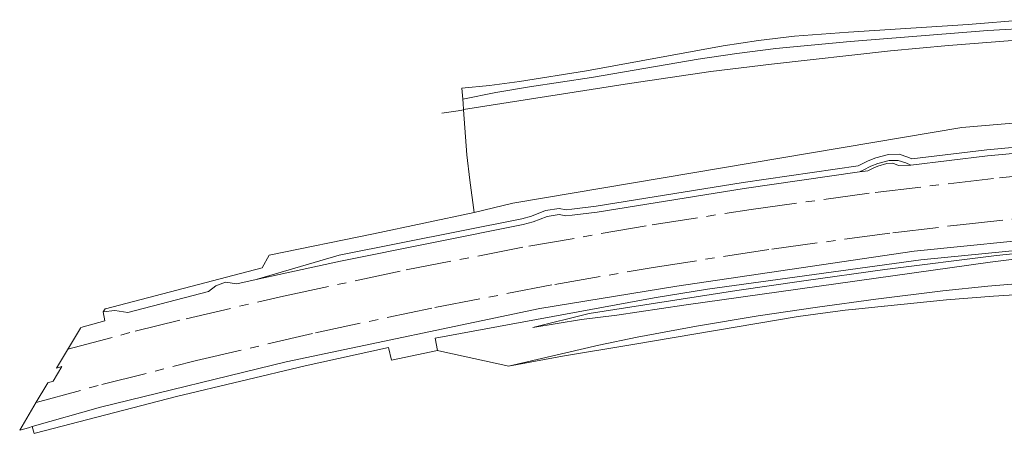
# Model space of a CAD drawing. Header units: metres. Extents: x 152391 to 157968, y 462336 to 467280.
# Tile 580 of 656: x 156170 to 156331, y 464882 to 464950. Entities that reach past the tile are written whole.
import ezdxf

# ---------------------------------------------------------------- set-up
doc = ezdxf.new("R2010")
doc.units = ezdxf.units.M
doc.header["$LTSCALE"] = 0.75
doc.linetypes.add('AM-AS', pattern=[16, 10, -2, 2, -2])
for name, color, linetype, lineweight in [('B-WE-AM-AS_SPOOR-G', 10, 'AM-AS', 18), ('B-WE-GR-BEPLANTING_CULTUUR_BOSPLANTSOEN-GV', 251, 'Continuous', 18), ('B-WE-GR-GRAS-GV', 251, 'Continuous', 13), ('B-WE-GR-GROENVOORZIENING-GV', 251, 'Continuous', 18), ('B-WE-GR-STRUIK-GV', 251, 'Continuous', 13), ('B-WE-GW-TALUD_KRUIN-G', 251, 'Continuous', 18), ('B-WE-VH-VERHARDING_HALFVERHARDING-GV', 251, 'Continuous', 18)]:
    doc.layers.add(name, color=color, linetype=linetype, lineweight=lineweight)

msp = doc.modelspace()

# ---------------------------------------------------------------- linework, layer by layer
at = {"layer": 'B-WE-AM-AS_SPOOR-G'}
for points in [[(156177.59, 464896.23), (156188.64, 464899.19), (156196.95, 464901.23), (156212.92, 464904.94), (156232.96, 464909.23), (156253.08, 464913.13), (156273.27, 464916.63), (156289.47, 464919.15), (156309.77, 464921.95), (156330.13, 464924.34), (156350.52, 464926.34), (156366.86, 464927.65), (156387.32, 464928.93), (156407.79, 464929.82), (156428.28, 464930.3), (156448.77, 464930.38), (156465.17, 464930.16), (156485.65, 464929.52), (156502.03, 464928.72), (156522.48, 464927.36), (156542.89, 464925.61), (156559.2, 464923.91), (156579.24, 464921.31)], [(156172.41, 464887.52), (156183.15, 464890.44), (156198.66, 464894.36), (156218.13, 464898.92), (156237.69, 464903.08), (156257.33, 464906.86), (156273.1, 464909.59), (156292.86, 464912.66), (156312.68, 464915.33), (156323.21, 464916.58), (156333.54, 464917.71), (156353.48, 464919.62), (156374.36, 464921.22), (156395.26, 464922.43), (156416.18, 464923.23), (156432.93, 464923.59), (156453.86, 464923.67), (156474.8, 464923.35), (156495.73, 464922.64), (156512.45, 464921.78), (156533.34, 464920.34), (156554.2, 464918.51), (156575.02, 464916.28)]]:
    msp.add_lwpolyline(points, dxfattribs=at)
at = {"layer": 'B-WE-GR-BEPLANTING_CULTUUR_BOSPLANTSOEN-GV'}
msp.add_lwpolyline([(156238.83, 464934.94), (156241.52, 464935.33), (156242.37, 464935.46), (156242.37, 464935.51), (156242.3, 464936.52), (156242.24, 464937.24), (156242.11, 464939.05), (156246.62, 464939.49), (156251.53, 464940.11), (156262.51, 464941.9), (156284.86, 464945.97), (156290.68, 464946.86), (156296.56, 464947.54), (156305.42, 464948.24), (156325, 464949.47), (156334.31, 464950.26)], dxfattribs=at)
at = {"layer": 'B-WE-GR-GRAS-GV'}
for points in [[(156346.46, 464934.52), (156323.95, 464932.59), (156250.46, 464920.16), (156244.1, 464918.65), (156227.65, 464915.13), (156210.58, 464911.65), (156209.4, 464909.57), (156183.75, 464902.88), (156183.73, 464902.88), (156183.37, 464902.36), (156185.31, 464902.57), (156187.42, 464902.25), (156200.65, 464905.71), (156201.82, 464906.61), (156203.4, 464907.21), (156205.27, 464906.93), (156208.45, 464907.66), (156222.03, 464911.66), (156251.92, 464917.63), (156253.48, 464918.06), (156255.81, 464918.96), (156258.05, 464919.31), (156259.17, 464919.11), (156260.08, 464919.19), (156264.11, 464919.7), (156288.17, 464923.58), (156306.97, 464926.3), (156308.62, 464927.14), (156309.87, 464927.61), (156311.93, 464928.17), (156313.68, 464928.2), (156315.13, 464927.73), (156315.78, 464927.42), (156328.04, 464928.91), (156361.85, 464932.02)], [(156361.85, 464932.02), (156328.04, 464928.91), (156315.78, 464927.42), (156315.13, 464927.73), (156313.68, 464928.2), (156311.93, 464928.17), (156309.87, 464927.61), (156308.62, 464927.14), (156306.97, 464926.3), (156288.17, 464923.58), (156264.11, 464919.7), (156260.08, 464919.19), (156259.17, 464919.11), (156258.05, 464919.31), (156255.81, 464918.96), (156253.48, 464918.06), (156251.92, 464917.63), (156222.03, 464911.66), (156208.45, 464907.66), (156222.23, 464910.69), (156252.15, 464916.66), (156253.79, 464917.12), (156256.07, 464918), (156258.04, 464918.31), (156259.12, 464918.12), (156260.18, 464918.2), (156264.26, 464918.72), (156288.32, 464922.6), (156307.22, 464925.34), (156307.8, 464925.57), (156309.03, 464926.23), (156310.18, 464926.66), (156312.07, 464927.19), (156313.54, 464927.2), (156314.77, 464926.81), (156315.61, 464926.4), (156328.14, 464927.92), (156362.07, 464931.04)], [(156335.96, 464912.25), (156329.64, 464911.6), (156311.32, 464909.29), (156298.1, 464907.47), (156287.12, 464905.86), (156262.95, 464902.09), (156253.7, 464899.81), (156261.69, 464901.08), (156267.45, 464901.82), (156278.43, 464903.44), (156328.57, 464910.49), (156336.46, 464911.49)]]:
    msp.add_lwpolyline(points, dxfattribs=at)
at = {"layer": 'B-WE-GR-GROENVOORZIENING-GV'}
msp.add_lwpolyline([(156363.84, 464917.12), (156316.14, 464912.31), (156277.3, 464906.57), (156254.84, 464902.9), (156213.35, 464894.18), (156182.92, 464886.72), (156171.78, 464883.54), (156172.11, 464882.44), (156172.26, 464882.48), (156195.41, 464888.48), (156216.43, 464893.5), (156230.11, 464896.52), (156230.57, 464894.45), (156238.1, 464896.01), (156237.71, 464898.03), (156273.57, 464904.68), (156282.31, 464906.08), (156317.21, 464910.9), (156352.17, 464914.32)], dxfattribs=at)
at = {"layer": 'B-WE-GR-STRUIK-GV'}
for points in [[(156334.31, 464950.26), (156325, 464949.47), (156305.42, 464948.24), (156296.56, 464947.54), (156290.68, 464946.86), (156284.86, 464945.97), (156262.51, 464941.9), (156251.53, 464940.11), (156246.62, 464939.49), (156242.11, 464939.05), (156242.24, 464937.24), (156247.68, 464938.3), (156253.17, 464939.23), (156263.33, 464940.8), (156280.8, 464943.78), (156287.13, 464944.72), (156293.49, 464945.51), (156305.67, 464946.7), (156328.18, 464948.5), (156335.92, 464948.93)], [(156335.92, 464948.93), (156328.18, 464948.5), (156305.67, 464946.7), (156293.49, 464945.51), (156287.13, 464944.72), (156280.8, 464943.78), (156263.33, 464940.8), (156253.17, 464939.23), (156247.68, 464938.3), (156242.24, 464937.24), (156242.3, 464936.52), (156242.37, 464935.51), (156269.53, 464939.78), (156282.88, 464941.75), (156292.8, 464942.99), (156312.26, 464945.14), (156321.78, 464946.05), (156335.02, 464947.08)], [(156335.02, 464947.08), (156321.78, 464946.05), (156312.26, 464945.14), (156292.8, 464942.99), (156282.88, 464941.75), (156269.53, 464939.78), (156242.37, 464935.51), (156242.37, 464935.46), (156242.9, 464928.09), (156243.43, 464923.94), (156244.1, 464918.65), (156250.46, 464920.16), (156323.95, 464932.59), (156346.46, 464934.52)], [(156352.17, 464914.32), (156317.21, 464910.9), (156282.31, 464906.08), (156273.57, 464904.68), (156237.71, 464898.03), (156238.1, 464896.01), (156238.82, 464895.85), (156249.32, 464893.56), (156249.72, 464893.47), (156264.5, 464896.92), (156270.81, 464898.23), (156280.5, 464900.02), (156290.59, 464901.68), (156300.32, 464903.14), (156309.86, 464904.46), (156320.86, 464905.81), (156328.2, 464906.56), (156335.38, 464907.17)], [(156336.46, 464911.49), (156328.57, 464910.49), (156278.43, 464903.44), (156267.45, 464901.82), (156261.69, 464901.08), (156253.7, 464899.81), (156262.95, 464902.09), (156287.12, 464905.86), (156298.1, 464907.47), (156311.32, 464909.29), (156329.64, 464911.6), (156335.96, 464912.25)], [(156335.38, 464907.17), (156328.2, 464906.56), (156320.86, 464905.81), (156309.86, 464904.46), (156300.32, 464903.14), (156290.59, 464901.68), (156280.5, 464900.02), (156270.81, 464898.23), (156264.5, 464896.92), (156249.72, 464893.47), (156258.57, 464895.09), (156270.1, 464897.03), (156297.14, 464901.59), (156304.83, 464902.62), (156306.55, 464902.8), (156306.61, 464902.81), (156311.24, 464903.28), (156311.31, 464903.28), (156321.44, 464904.31), (156329.11, 464904.92), (156346.28, 464906.01)]]:
    msp.add_lwpolyline(points, dxfattribs=at)
at = {"layer": 'B-WE-GW-TALUD_KRUIN-G'}
for points in [[(156242.37, 464935.51), (156269.53, 464939.78), (156282.88, 464941.75), (156292.8, 464942.99), (156312.26, 464945.14), (156321.78, 464946.05), (156335.02, 464947.08)], [(156249.72, 464893.47), (156258.57, 464895.09), (156270.1, 464897.03), (156297.14, 464901.59), (156304.83, 464902.62), (156306.55, 464902.8), (156306.61, 464902.81), (156311.24, 464903.28), (156311.31, 464903.28), (156321.44, 464904.31), (156329.11, 464904.92), (156346.28, 464906.01)]]:
    msp.add_lwpolyline(points, dxfattribs=at)
at = {"layer": 'B-WE-VH-VERHARDING_HALFVERHARDING-GV'}
msp.add_lwpolyline([(156362.07, 464931.04), (156328.14, 464927.92), (156315.61, 464926.4), (156313.6, 464926.38), (156312.66, 464926.74), (156311.67, 464926.67), (156310.21, 464926.26), (156309.46, 464925.93), (156308.56, 464925.48), (156307.22, 464925.34), (156288.32, 464922.6), (156264.26, 464918.72), (156260.18, 464918.2), (156259.12, 464918.12), (156258.04, 464918.31), (156256.07, 464918), (156253.79, 464917.12), (156252.15, 464916.66), (156222.23, 464910.69), (156208.45, 464907.66), (156205.27, 464906.93), (156203.4, 464907.21), (156201.82, 464906.61), (156200.65, 464905.71), (156187.42, 464902.25), (156185.31, 464902.57), (156183.37, 464902.36), (156183.64, 464900.91), (156179.72, 464899.81), (156179.65, 464899.7), (156175.76, 464893.14), (156176.63, 464893.39), (156175.2, 464890.97), (156174.32, 464890.73), (156174.16, 464890.46), (156172.43, 464887.54), (156169.72, 464882.98), (156171.16, 464883.37), (156171.78, 464883.54), (156182.92, 464886.72), (156213.35, 464894.18), (156254.84, 464902.9), (156277.3, 464906.57), (156316.14, 464912.31), (156363.84, 464917.12)], dxfattribs=at)

doc.saveas('drawing.dxf')
